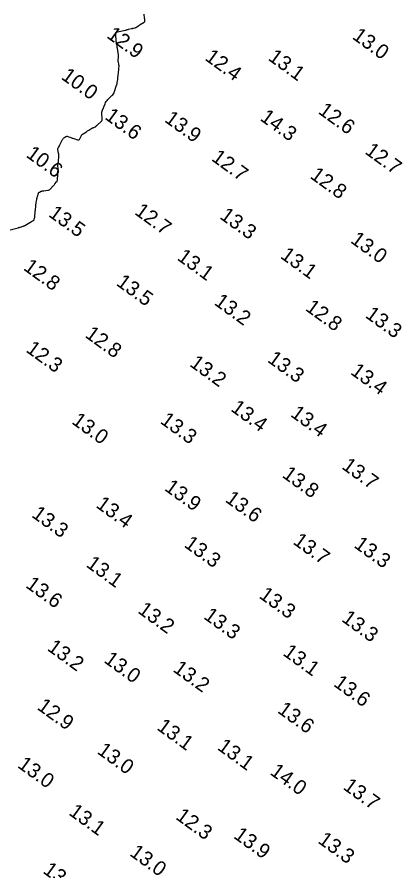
# Model space of a CAD drawing. Extents: x 815352 to 820877, y 582403 to 597439.
# Drawn here: x 817949.2 to 818077.5, y 585959.5 to 586251.7 of the extents above; entities that cross this region are included whole.
import ezdxf

# ---------------------------------------------------------------- set-up
doc = ezdxf.new("R2010")
doc.units = 0
doc.layers.add('V-CONT-EL12', color=7, linetype='Continuous')
doc.layers.add('V-TOPO-SOUN', color=7, linetype='Continuous')

msp = doc.modelspace()

# ---------------------------------------------------------------- linework, layer by layer
at = {"layer": 'V-CONT-EL12'}
msp.add_lwpolyline([(817946.86, 586178.92), (817949.62, 586179.6), (817949.69, 586179.62), (817949.75, 586179.63), (817949.82, 586179.65), (817949.88, 586179.66), (817950.13, 586179.73), (817950.2, 586179.75), (817950.26, 586179.76), (817950.32, 586179.78), (817950.38, 586179.8), (817951.22, 586180.08), (817951.38, 586180.13), (817951.53, 586180.2), (817951.68, 586180.27), (817951.83, 586180.35), (817954.15, 586181.69), (817954.24, 586181.75), (817954.33, 586181.8), (817954.42, 586181.85), (817954.5, 586181.9), (817954.85, 586182.11), (817954.93, 586182.17), (817955, 586182.24), (817955.04, 586182.32), (817955.07, 586182.41), (817955.21, 586182.98), (817955.24, 586183.1), (817955.26, 586183.23), (817955.28, 586183.36), (817955.29, 586183.49), (817955.37, 586184.8), (817955.37, 586184.87), (817955.38, 586184.94), (817955.39, 586185), (817955.4, 586185.07), (817955.44, 586185.33), (817955.45, 586185.39), (817955.46, 586185.46), (817955.47, 586185.53), (817955.48, 586185.59), (817955.61, 586187.11), (817955.64, 586187.38), (817955.67, 586187.65), (817955.71, 586187.91), (817955.75, 586188.18), (817955.95, 586189.29), (817955.99, 586189.53), (817956.04, 586189.78), (817956.1, 586190.02), (817956.16, 586190.25), (817956.48, 586191.4), (817956.53, 586191.53), (817956.61, 586191.64), (817956.7, 586191.73), (817956.82, 586191.8), (817957.49, 586192.1), (817957.55, 586192.13), (817957.62, 586192.15), (817957.68, 586192.16), (817957.75, 586192.17), (817958.03, 586192.19), (817958.1, 586192.19), (817958.17, 586192.2), (817958.23, 586192.21), (817958.3, 586192.22), (817959.72, 586192.41), (817959.97, 586192.47), (817960.2, 586192.56), (817960.41, 586192.69), (817960.6, 586192.87), (817961.57, 586193.92), (817961.72, 586194.09), (817961.87, 586194.25), (817962.02, 586194.42), (817962.16, 586194.58), (817962.74, 586195.25), (817962.87, 586195.42), (817962.97, 586195.61), (817963.03, 586195.81), (817963.05, 586196.03), (817963.11, 586197.92), (817963.12, 586197.97), (817963.11, 586198.01), (817963.11, 586198.06), (817963.11, 586198.1), (817963.09, 586198.28), (817963.09, 586198.32), (817963.09, 586198.36), (817963.09, 586198.41), (817963.1, 586198.45), (817963.21, 586199.6), (817963.22, 586199.72), (817963.23, 586199.83), (817963.23, 586199.95), (817963.22, 586200.07), (817963.19, 586200.53), (817963.18, 586200.65), (817963.18, 586200.76), (817963.19, 586200.88), (817963.2, 586201), (817963.29, 586201.73), (817963.31, 586201.9), (817963.33, 586202.06), (817963.34, 586202.22), (817963.35, 586202.38), (817963.47, 586203.96), (817963.48, 586204.23), (817963.47, 586204.51), (817963.45, 586204.78), (817963.41, 586205.05), (817963.2, 586206.33), (817963.19, 586206.5), (817963.2, 586206.67), (817963.25, 586206.83), (817963.32, 586206.99), (817963.68, 586207.61), (817963.76, 586207.77), (817963.85, 586207.92), (817963.93, 586208.08), (817964, 586208.24), (817964.72, 586209.76), (817964.81, 586209.93), (817964.92, 586210.08), (817965.06, 586210.22), (817965.21, 586210.33), (817965.86, 586210.77), (817966.02, 586210.85), (817966.19, 586210.89), (817966.37, 586210.89), (817966.55, 586210.84), (817967.61, 586210.44), (817967.85, 586210.35), (817968.09, 586210.27), (817968.33, 586210.19), (817968.57, 586210.11), (817969.93, 586209.68), (817970.16, 586209.64), (817970.35, 586209.68), (817970.51, 586209.79), (817970.64, 586209.98), (817971.27, 586211.19), (817971.3, 586211.25), (817971.33, 586211.3), (817971.37, 586211.35), (817971.42, 586211.4), (817971.61, 586211.57), (817971.65, 586211.61), (817971.7, 586211.65), (817971.76, 586211.69), (817971.81, 586211.73), (817972.94, 586212.45), (817973.13, 586212.57), (817973.33, 586212.7), (817973.52, 586212.82), (817973.71, 586212.95), (817974.74, 586213.65), (817974.8, 586213.68), (817974.85, 586213.7), (817974.91, 586213.73), (817974.97, 586213.74), (817975.2, 586213.8), (817975.26, 586213.82), (817975.32, 586213.84), (817975.38, 586213.86), (817975.43, 586213.89), (817976, 586214.17), (817976.06, 586214.2), (817976.11, 586214.24), (817976.17, 586214.29), (817976.22, 586214.34), (817976.41, 586214.54), (817976.46, 586214.59), (817976.51, 586214.64), (817976.56, 586214.69), (817976.61, 586214.74), (817977.96, 586215.98), (817978.16, 586216.22), (817978.3, 586216.48), (817978.38, 586216.77), (817978.38, 586217.09), (817978.24, 586218.5), (817978.23, 586218.84), (817978.26, 586219.18), (817978.33, 586219.51), (817978.44, 586219.83), (817979.31, 586221.99), (817979.5, 586222.4), (817979.73, 586222.79), (817980, 586223.15), (817980.31, 586223.48), (817981.69, 586224.82), (817981.97, 586225.12), (817982.2, 586225.44), (817982.39, 586225.79), (817982.54, 586226.16), (817983.27, 586228.32), (817983.29, 586228.4), (817983.32, 586228.48), (817983.34, 586228.56), (817983.36, 586228.64), (817983.44, 586228.97), (817983.46, 586229.06), (817983.48, 586229.14), (817983.5, 586229.22), (817983.51, 586229.31), (817983.65, 586230.3), (817983.67, 586230.45), (817983.69, 586230.61), (817983.71, 586230.76), (817983.72, 586230.92), (817983.8, 586231.64), (817983.81, 586231.75), (817983.82, 586231.85), (817983.83, 586231.95), (817983.85, 586232.05), (817983.91, 586232.46), (817983.92, 586232.57), (817983.93, 586232.67), (817983.95, 586232.77), (817983.96, 586232.88), (817984.04, 586233.61), (817984.05, 586233.76), (817984.06, 586233.92), (817984.07, 586234.08), (817984.08, 586234.23), (817984.1, 586234.92), (817984.1, 586235.08), (817984.09, 586235.25), (817984.07, 586235.41), (817984.04, 586235.58), (817983.88, 586236.3), (817983.85, 586236.48), (817983.84, 586236.66), (817983.84, 586236.84), (817983.85, 586237.01), (817983.93, 586237.84), (817983.95, 586238.03), (817983.95, 586238.23), (817983.94, 586238.43), (817983.91, 586238.62), (817983.53, 586241.01), (817983.52, 586241.09), (817983.51, 586241.16), (817983.51, 586241.23), (817983.5, 586241.3), (817983.49, 586241.6), (817983.49, 586241.67), (817983.48, 586241.74), (817983.47, 586241.81), (817983.45, 586241.88), (817983.24, 586242.86), (817983.2, 586243.04), (817983.17, 586243.23), (817983.15, 586243.42), (817983.13, 586243.61), (817983, 586245.61), (817982.99, 586245.67), (817982.99, 586245.72), (817983, 586245.78), (817983, 586245.83), (817983.03, 586246.05), (817983.03, 586246.1), (817983.05, 586246.15), (817983.06, 586246.2), (817983.08, 586246.25), (817983.21, 586246.53), (817983.23, 586246.56), (817983.25, 586246.58), (817983.27, 586246.59), (817983.3, 586246.6), (817983.43, 586246.62), (817983.46, 586246.62), (817983.49, 586246.63), (817983.52, 586246.63), (817983.56, 586246.64), (817986.26, 586247.16), (817986.35, 586247.18), (817986.43, 586247.21), (817986.52, 586247.23), (817986.6, 586247.26), (817986.94, 586247.39), (817987.03, 586247.42), (817987.11, 586247.45), (817987.2, 586247.47), (817987.29, 586247.5), (817988.4, 586247.74), (817988.55, 586247.78), (817988.71, 586247.81), (817988.86, 586247.85), (817989.02, 586247.88), (817989.64, 586248.03), (817989.79, 586248.07), (817989.94, 586248.13), (817990.08, 586248.2), (817990.21, 586248.29), (817990.79, 586248.72), (817990.93, 586248.82), (817991.08, 586248.92), (817991.22, 586249.01), (817991.37, 586249.11), (817992.71, 586249.95), (817992.73, 586249.96), (817992.76, 586249.98), (817992.78, 586250), (817992.8, 586250.02), (817992.91, 586250.12), (817992.92, 586250.13), (817992.93, 586250.14), (817992.93, 586250.16), (817992.94, 586250.17), (817992.94, 586250.24), (817992.94, 586250.26), (817992.94, 586250.27), (817992.93, 586250.29), (817992.93, 586250.31), (817992.89, 586250.87), (817992.88, 586250.97), (817992.88, 586251.07), (817992.87, 586251.17), (817992.86, 586251.26), (817992.71, 586252.62)], dxfattribs=at)

# ---------------------------------------------------------------- texts
at = {"layer": 'V-TOPO-SOUN'}
for s, p in [('12.9 ', (817979.57, 586244.86)), ('13.0 ', (818063.66, 586244.51)), ('12.4 ', (818013.2, 586237.21)), ('13.1 ', (818034.87, 586237.2)), ('10.0 ', (817963.99, 586230.73)), ('12.6 ', (818052.02, 586218.9)), ('13.6 ', (817978.92, 586217.03)), ('13.9 ', (817999.39, 586216.08)), ('14.3 ', (818032.1, 586216.58)), ('12.7 ', (818068.02, 586205.16)), ('10.6 ', (817951.96, 586204.04)), ('12.7 ', (818015.43, 586202.83)), ('12.8 ', (818049.22, 586196.79)), ('12.7 ', (817989.15, 586184.42)), ('13.5 ', (817959.65, 586183.7)), ('13.3 ', (818018.29, 586182.95)), ('13.0 ', (818063.07, 586174.72)), ('13.1 ', (818039.07, 586169.42)), ('13.1 ', (818003.7, 586168.83)), ('12.8 ', (817951.06, 586165.4)), ('13.5 ', (817982.88, 586160.11)), ('13.2 ', (818016.38, 586153.49)), ('12.8 ', (818047.62, 586151.52)), ('13.3 ', (818068.12, 586149.12)), ('12.8 ', (817972.16, 586142.36)), ('12.3 ', (817951.92, 586137.34)), ('13.2 ', (818007.98, 586132.46)), ('13.3 ', (818034.66, 586133.87)), ('13.4 ', (818063.07, 586129.7)), ('13.4 ', (818022.06, 586117.13)), ('13.4 ', (818042.53, 586115.26)), ('13.0 ', (817967.6, 586112.78)), ('13.3 ', (817997.91, 586112.9)), ('13.7 ', (818060.08, 586097.35)), ('13.8 ', (818039.68, 586094.43)), ('13.9 ', (817999.36, 586089.94)), ('13.6 ', (818020.16, 586086.03)), ('13.4 ', (817975.9, 586084.13)), ('13.3 ', (817953.88, 586080.82)), ('13.3 ', (818006.08, 586070.58)), ('13.7 ', (818043.38, 586071.6)), ('13.3 ', (818064.25, 586070.42)), ('13.1 ', (817972.54, 586063.78)), ('13.6 ', (817951.83, 586056.73)), ('13.3 ', (818031.74, 586053.13)), ('13.2 ', (817990.24, 586048.01)), ('13.3 ', (818012.77, 586046.04)), ('13.3 ', (818060.02, 586045.12)), ('13.2 ', (817959.23, 586035.18)), ('13.1 ', (818039.92, 586033.5)), ('13.0 ', (817978.63, 586031.06)), ('13.2 ', (818002.28, 586027.93)), ('13.6 ', (818057.27, 586022.97)), ('12.9 ', (817955.75, 586015)), ('13.6 ', (818038.08, 586013.85)), ('13.1 ', (817996.75, 586008.04)), ('13.0 ', (817976.33, 585999.86)), ('13.1 ', (818017.48, 586001.21)), ('13.0 ', (817949.06, 585995.1)), ('14.0 ', (818035.51, 585992.7)), ('13.7 ', (818060.51, 585987.67)), ('13.1 ', (817966.6, 585978.9)), ('12.3 ', (818003.19, 585977.44)), ('13.9 ', (818023.04, 585970.94)), ('13.3 ', (818051.91, 585969.27)), ('13.0 ', (817987.45, 585964.95)), ('13.2 ', (817957.75, 585958.97))]:
    msp.add_text(s, height=5, rotation=324, dxfattribs=at).set_placement(p)

doc.saveas('drawing.dxf')
